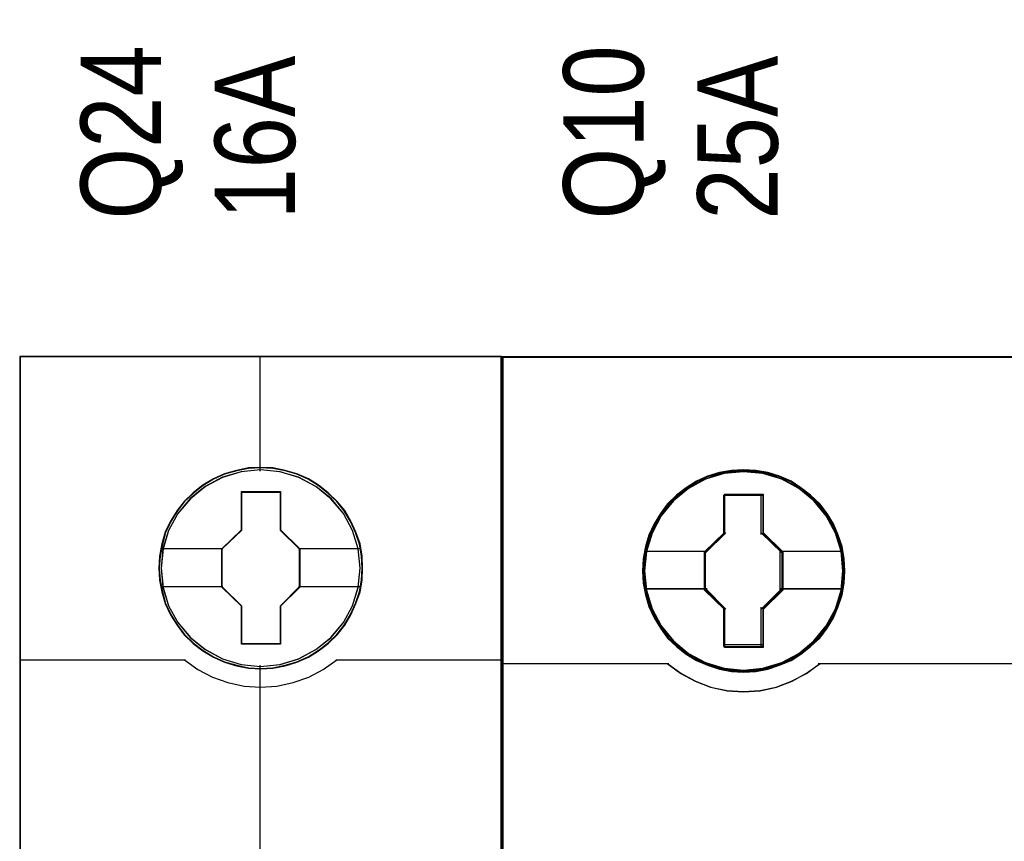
# Model space of a CAD drawing. Header units: millimetres. Extents: x -1290 to 1795, y -4192 to -1311.
# Tile 546 of 656: x 1120.84 to 1128.18, y -3002.38 to -2996.25. Entities that reach past the tile are written whole.
import ezdxf

# ---------------------------------------------------------------- set-up
doc = ezdxf.new("R2010")
doc.units = ezdxf.units.MM
doc.layers.add('45', color=7, linetype='Continuous')
doc.layers.add('Aparatura', color=7, linetype='Continuous', lineweight=13)
doc.styles.get("Standard").update_dxf_attribs({"font": 'ARIALN.TTF', "width": 0.8})

# ---------------------------------------------------------------- blocks, each defined once
blk = doc.blocks.new('*U420')
at = {"layer": '45', "color": 7}
for points in [[(387.452953, -533.603058), (369.479974, -533.603058), (369.479974, -615.327797), (387.452953, -615.327797), (387.452953, -533.603058)], [(382.269989, -541.504492), (382.247681, -541.053127), (382.175179, -540.601761), (382.019023, -540.16691), (381.834981, -539.748571), (381.600747, -539.357755), (381.321896, -539.010975), (380.987275, -538.691717), (380.619192, -538.410989), (380.251109, -538.168794), (379.816101, -537.981642), (379.381094, -537.85504), (378.923779, -537.766969), (378.47204, -537.744951), (378.014725, -537.766969), (377.568563, -537.85504), (377.116825, -537.981642), (376.704126, -538.168794), (376.313735, -538.410989), (375.951228, -538.691717), (375.61103, -539.010975), (375.348911, -539.357755), (375.103522, -539.748571), (374.902749, -540.16691), (374.785632, -540.601761), (374.6964, -541.053127), (374.662938, -541.504492), (374.6964, -541.950352), (374.785632, -542.390708), (374.902749, -542.82556), (375.103522, -543.238394), (375.348911, -543.634715), (375.61103, -543.992504), (375.951228, -544.311762), (376.313735, -544.592489), (376.704126, -544.823676), (377.116825, -545.010828), (377.568563, -545.142934), (378.014725, -545.23651), (378.47204, -545.258528), (378.923779, -545.23651), (379.381094, -545.142934), (379.816101, -545.010828), (380.251109, -544.823676), (380.619192, -544.592489), (380.987275, -544.311762), (381.321896, -543.992504), (381.600747, -543.634715), (381.834981, -543.238394), (382.019023, -542.82556), (382.175179, -542.390708), (382.247681, -541.950352), (382.269989, -541.504492)], [(382.269989, -541.504492), (382.247681, -541.053127), (382.175179, -540.601761), (382.019023, -540.16691), (381.834981, -539.748571), (381.600747, -539.357755), (381.321896, -539.010975), (380.987275, -538.691717), (380.619192, -538.410989), (380.251109, -538.168794), (379.816101, -537.981642), (379.381094, -537.85504), (378.923779, -537.766969), (378.47204, -537.744951), (378.014725, -537.766969), (377.568563, -537.85504), (377.116825, -537.981642), (376.704126, -538.168794), (376.313735, -538.410989), (375.951228, -538.691717), (375.61103, -539.010975), (375.348911, -539.357755), (375.103522, -539.748571), (374.902749, -540.16691), (374.785632, -540.601761), (374.6964, -541.053127), (374.662938, -541.504492), (374.6964, -541.950352), (374.785632, -542.390708), (374.902749, -542.82556), (375.103522, -543.238394), (375.348911, -543.634715), (375.61103, -543.992504), (375.951228, -544.311762), (376.313735, -544.592489), (376.704126, -544.823676), (377.116825, -545.010828), (377.568563, -545.142934), (378.014725, -545.23651), (378.47204, -545.258528), (378.923779, -545.23651), (379.381094, -545.142934), (379.816101, -545.010828), (380.251109, -544.823676), (380.619192, -544.592489), (380.987275, -544.311762), (381.321896, -543.992504), (381.600747, -543.634715), (381.834981, -543.238394), (382.019023, -542.82556), (382.175179, -542.390708), (382.247681, -541.950352), (382.269989, -541.504492)], [(377.752122, -538.648016), (379.203046, -538.648016), (379.203046, -540.075871), (379.922885, -540.781528), (379.922885, -542.209383), (379.203046, -542.926066), (379.203046, -544.342895), (377.752122, -544.342895), (377.752122, -542.926066), (377.015412, -542.209383), (377.015412, -540.781528), (377.752122, -540.075871), (377.752122, -538.648016)], [(377.752122, -538.648016), (379.203046, -538.648016), (379.203046, -538.648016), (379.203046, -540.075871), (379.203046, -540.075871), (379.922885, -540.781528), (379.922885, -540.781528), (379.922885, -542.209383), (379.922885, -542.209383), (379.203046, -542.926066), (379.203046, -542.926066), (379.203046, -544.342895), (379.203046, -544.342895), (377.752122, -544.342895), (377.752122, -544.342895), (377.752122, -542.926066), (377.752122, -542.926066), (377.015412, -542.209383), (377.015412, -542.209383), (377.015412, -540.781528), (377.015412, -540.781528), (377.752122, -540.075871), (377.752122, -540.075871), (377.752122, -538.648016), (377.752122, -538.648016)], [(377.760952, -538.66597), (379.194008, -538.66597), (379.194008, -540.084821), (379.904982, -540.78603), (379.904982, -542.204881), (379.194008, -542.917046), (379.194008, -544.324941), (377.760952, -544.324941), (377.760952, -542.917046), (377.033315, -542.204881), (377.033315, -540.78603), (377.760952, -540.084821), (377.760952, -538.66597)]]:
    blk.add_lwpolyline(points, close=True, dxfattribs=at)
at = {"layer": '45', "color": 139}
for points in [[(387.452953, -533.603058), (369.479974, -533.603058), (369.479974, -615.327797), (387.452953, -615.327797), (387.452953, -533.603058)], [(382.252086, -541.504478), (382.229883, -541.05527), (382.157723, -540.606062), (382.002301, -540.173289), (381.819126, -539.75695), (381.585994, -539.368001), (381.308455, -539.022878), (380.975409, -538.705146), (380.609059, -538.42576), (380.242708, -538.184722), (379.809749, -537.998465), (379.376789, -537.872467), (378.921626, -537.784817), (378.472014, -537.762904), (378.016851, -537.784817), (377.57279, -537.872467), (377.123178, -537.998465), (376.712421, -538.184722), (376.323867, -538.42576), (375.963068, -538.705146), (375.624471, -539.022878), (375.363585, -539.368001), (375.119351, -539.75695), (374.919524, -540.173289), (374.802958, -540.606062), (374.714145, -541.05527), (374.680841, -541.504478), (374.714145, -541.948208), (374.802958, -542.38646), (374.919524, -542.819234), (375.119351, -543.230095), (375.363585, -543.624521), (375.624471, -543.980601), (375.963068, -544.298333), (376.323867, -544.577719), (376.712421, -544.807801), (377.123178, -544.994058), (377.57279, -545.125533), (378.016851, -545.218662), (378.472014, -545.240574), (378.921626, -545.218662), (379.376789, -545.125533), (379.809749, -544.994058), (380.242708, -544.807801), (380.609059, -544.577719), (380.975409, -544.298333), (381.308455, -543.980601), (381.585994, -543.624521), (381.819126, -543.230095), (382.002301, -542.819234), (382.157723, -542.38646), (382.229883, -541.948208), (382.252086, -541.504478)], [(382.180473, -541.504432), (382.102382, -540.783318), (381.895998, -540.100737), (381.555744, -539.467697), (381.087198, -538.911724), (380.529404, -538.454835), (379.887941, -538.119049), (379.1907, -537.904366), (378.465568, -537.838309), (377.740436, -537.904366), (377.043194, -538.119049), (376.40731, -538.454835), (375.843938, -538.911724), (375.375392, -539.467697), (375.035138, -540.100737), (374.828754, -540.783318), (374.750663, -541.504432), (374.828754, -542.220042), (375.035138, -542.908128), (375.375392, -543.535663), (375.843938, -544.091636), (376.40731, -544.543021), (377.043194, -544.884312), (377.740436, -545.09349), (378.465568, -545.170555), (379.1907, -545.09349), (379.887941, -544.884312), (380.529404, -544.543021), (381.087198, -544.091636), (381.555744, -543.535663), (381.895998, -542.908128), (382.102382, -542.220042), (382.180473, -541.504432)], [(382.175102, -541.498987), (382.102585, -540.783366), (381.89619, -540.100773), (381.550338, -539.462219), (381.092922, -538.906236), (380.529519, -538.454845), (379.882443, -538.113548), (379.185162, -537.904367), (378.45999, -537.838309), (377.740396, -537.904367), (377.048693, -538.113548), (376.401617, -538.454845), (375.838214, -538.906236), (375.380798, -539.462219), (375.034946, -540.100773), (374.822973, -540.783366), (374.756034, -541.498987), (374.822973, -542.214608), (375.034946, -542.902705), (375.380798, -543.53025), (375.838214, -544.091738), (376.401617, -544.543129), (377.048693, -544.878921), (377.740396, -545.093607), (378.45999, -545.165169), (379.185162, -545.093607), (379.882443, -544.878921), (380.529519, -544.543129), (381.092922, -544.091738), (381.550338, -543.53025), (381.89619, -542.902705), (382.102585, -542.214608), (382.175102, -541.498987)]]:
    blk.add_lwpolyline(points, close=True, dxfattribs=at)
at = {"layer": '45', "color": 59}
blk.add_lwpolyline([(387.433259, -533.622807), (369.497877, -533.622807), (369.497877, -615.309843), (387.433259, -615.309843), (387.433259, -533.622807)], close=True, dxfattribs=at)
at = {"layer": '45', "color": 139}
for points in [[(378.440504, -533.603058), (378.440504, -537.881398)], [(369.479974, -544.924591), (375.660143, -544.924591)], [(375.622547, -544.924591), (376.1254, -545.282765), (376.672952, -545.572716), (377.24844, -545.771701), (377.857452, -545.908149), (378.460876, -545.947946), (379.075475, -545.908149), (379.684486, -545.771701), (380.259974, -545.572716), (380.796351, -545.282765), (381.31038, -544.924591)], [(378.440504, -545.122081), (378.440504, -552.34481)], [(381.270993, -544.924591), (387.452953, -544.924591)]]:
    blk.add_lwpolyline(points, dxfattribs=at)
at = {"layer": '45', "color": 7}
for points in [[(374.73455, -540.768335), (377.053009, -540.768335)], [(379.883498, -540.768335), (382.198376, -540.768335)], [(374.73455, -542.186669), (377.053009, -542.186669)], [(379.883498, -542.186669), (382.198376, -542.186669)]]:
    blk.add_lwpolyline(points, dxfattribs=at)
blk = doc.blocks.new('*U421')
at = {"layer": '45', "color": 139}
for points in [[(387.472646, -533.603058), (387.472646, -616.261383)], [(387.472646, -533.603058), (423.400701, -533.603058)], [(395.743904, -538.782668), (397.197641, -538.782668)], [(395.743904, -540.249477), (395.743904, -538.782668)], [(397.131399, -540.249477), (397.131399, -538.782668)], [(395.051052, -540.937099), (395.810146, -540.183048)], [(397.903025, -540.937099), (397.131399, -540.183048)], [(392.820319, -540.870671), (395.117294, -540.870671)], [(395.051052, -542.326707), (395.051052, -540.870671)], [(397.836783, -540.870671), (400.121226, -540.870671)], [(397.836783, -542.326707), (397.836783, -540.870671)], [(392.820319, -542.260279), (395.117294, -542.260279)], [(395.051052, -542.260279), (395.810146, -543.030488)], [(397.903025, -542.260279), (397.131399, -543.030488)], [(397.836783, -542.260279), (400.121226, -542.260279)], [(395.743904, -544.420095), (395.743904, -542.964059)], [(397.131399, -544.420095), (397.131399, -542.964059)], [(395.743904, -544.353667), (397.197641, -544.353667)], [(387.472646, -545.057448), (393.685041, -545.057448)], [(393.62059, -545.057448), (394.136927, -545.429813), (394.675713, -545.71352), (395.248174, -545.938122), (395.865533, -546.068154), (396.47728, -546.109528), (397.083415, -546.068154), (397.689549, -545.938122), (398.267622, -545.71352), (398.817633, -545.429813), (399.322745, -545.057448)], [(393.636703, -545.062834), (394.136224, -545.423199), (394.686258, -545.718581), (395.25313, -545.943071), (395.864903, -546.073039), (396.471064, -546.1203), (397.094062, -546.073039), (397.705835, -545.943071), (398.283932, -545.718581), (398.817128, -545.423199), (399.333487, -545.062834)], [(399.256504, -545.057448), (411.616843, -545.057448)]]:
    blk.add_lwpolyline(points, dxfattribs=at)
at = {"layer": '45', "color": 59}
blk.add_lwpolyline([(387.504872, -597.329653), (387.504872, -576.181314), (387.504872, -573.69979), (387.504872, -566.770358), (387.504872, -566.770358), (387.504872, -552.551451), (387.504872, -545.090263), (387.504872, -533.635374), (423.368475, -533.635374), (423.368475, -545.090263), (423.368475, -552.551451), (423.368475, -566.770358), (423.368475, -593.840011)], dxfattribs=at)
at = {"layer": '45', "color": 7}
for points in [[(400.253709, -541.606768), (400.225727, -541.154122), (400.152971, -540.701476), (400.001864, -540.271183), (399.828371, -539.852066), (399.587719, -539.460891), (399.313487, -539.108833), (398.977694, -538.784716), (398.613917, -538.505305), (398.250141, -538.259424), (397.813609, -538.069424), (397.382674, -537.940895), (396.929352, -537.86266), (396.476031, -537.834719), (396.028306, -537.86266), (395.574984, -537.940895), (395.132856, -538.069424), (394.71871, -538.259424), (394.332548, -538.505305), (393.979964, -538.784716), (393.644171, -539.108833), (393.381132, -539.460891), (393.14048, -539.852066), (392.9446, -540.271183), (392.821476, -540.701476), (392.731931, -541.154122), (392.703948, -541.606768), (392.731931, -542.059414), (392.821476, -542.500883), (392.9446, -542.936764), (393.14048, -543.350293), (393.381132, -543.747056), (393.644171, -544.110291), (393.979964, -544.428819), (394.332548, -544.713819), (394.71871, -544.948524), (395.132856, -545.127347), (395.574984, -545.267053), (396.028306, -545.356464), (396.476031, -545.378817), (396.929352, -545.356464), (397.382674, -545.267053), (397.813609, -545.127347), (398.250141, -544.948524), (398.613917, -544.713819), (398.977694, -544.428819), (399.313487, -544.110291), (399.587719, -543.747056), (399.828371, -543.350293), (400.001864, -542.936764), (400.152971, -542.500883), (400.225727, -542.059414), (400.253709, -541.606768)], [(400.253709, -541.606768), (400.225727, -541.154122), (400.152971, -540.701476), (400.001864, -540.271183), (399.828371, -539.852066), (399.587719, -539.460891), (399.313487, -539.108833), (398.977694, -538.784716), (398.613917, -538.505305), (398.250141, -538.259424), (397.813609, -538.069424), (397.382674, -537.940895), (396.929352, -537.86266), (396.476031, -537.834719), (396.028306, -537.86266), (395.574984, -537.940895), (395.132856, -538.069424), (394.71871, -538.259424), (394.332548, -538.505305), (393.979964, -538.784716), (393.644171, -539.108833), (393.381132, -539.460891), (393.14048, -539.852066), (392.9446, -540.271183), (392.821476, -540.701476), (392.731931, -541.154122), (392.703948, -541.606768), (392.731931, -542.059414), (392.821476, -542.500883), (392.9446, -542.936764), (393.14048, -543.350293), (393.381132, -543.747056), (393.644171, -544.110291), (393.979964, -544.428819), (394.332548, -544.713819), (394.71871, -544.948524), (395.132856, -545.127347), (395.574984, -545.267053), (396.028306, -545.356464), (396.476031, -545.378817), (396.929352, -545.356464), (397.382674, -545.267053), (397.813609, -545.127347), (398.250141, -544.948524), (398.613917, -544.713819), (398.977694, -544.428819), (399.313487, -544.110291), (399.587719, -543.747056), (399.828371, -543.350293), (400.001864, -542.936764), (400.152971, -542.500883), (400.225727, -542.059414), (400.253709, -541.606768)], [(400.253709, -541.606768), (400.225727, -541.154122), (400.152971, -540.701476), (400.001864, -540.271183), (399.828371, -539.852066), (399.587719, -539.460891), (399.313487, -539.108833), (398.977694, -538.784716), (398.613917, -538.505305), (398.250141, -538.259424), (397.813609, -538.069424), (397.382674, -537.940895), (396.929352, -537.86266), (396.476031, -537.834719), (396.028306, -537.86266), (395.574984, -537.940895), (395.132856, -538.069424), (394.71871, -538.259424), (394.332548, -538.505305), (393.979964, -538.784716), (393.644171, -539.108833), (393.381132, -539.460891), (393.14048, -539.852066), (392.9446, -540.271183), (392.821476, -540.701476), (392.731931, -541.154122), (392.703948, -541.606768), (392.731931, -542.059414), (392.821476, -542.500883), (392.9446, -542.936764), (393.14048, -543.350293), (393.381132, -543.747056), (393.644171, -544.110291), (393.979964, -544.428819), (394.332548, -544.713819), (394.71871, -544.948524), (395.132856, -545.127347), (395.574984, -545.267053), (396.028306, -545.356464), (396.476031, -545.378817), (396.929352, -545.356464), (397.382674, -545.267053), (397.813609, -545.127347), (398.250141, -544.948524), (398.613917, -544.713819), (398.977694, -544.428819), (399.313487, -544.110291), (399.587719, -543.747056), (399.828371, -543.350293), (400.001864, -542.936764), (400.152971, -542.500883), (400.225727, -542.059414), (400.253709, -541.606768)], [(395.760783, -538.74317), (397.208536, -538.74317), (397.208536, -540.177826), (397.935251, -540.889549), (397.935251, -542.3186), (397.208536, -543.041532), (397.208536, -544.464979), (395.760783, -544.464979), (395.760783, -543.041532), (395.017036, -542.3186), (395.017036, -540.889549), (395.760783, -540.177826), (395.760783, -538.74317)], [(395.760783, -538.74317), (397.208536, -538.74317), (397.208536, -540.177826), (397.935251, -540.889549), (397.935251, -542.3186), (397.208536, -543.041532), (397.208536, -544.464979), (395.760783, -544.464979), (395.760783, -543.041532), (395.017036, -542.3186), (395.017036, -540.889549), (395.760783, -540.177826), (395.760783, -538.74317)], [(395.760783, -538.74317), (397.208536, -538.74317), (397.208536, -538.74317), (397.208536, -540.177826), (397.208536, -540.177826), (397.935251, -540.889549), (397.935251, -540.889549), (397.935251, -542.3186), (397.935251, -542.3186), (397.208536, -543.041532), (397.208536, -543.041532), (397.208536, -544.464979), (397.208536, -544.464979), (395.760783, -544.464979), (395.760783, -544.464979), (395.760783, -543.041532), (395.760783, -543.041532), (395.017036, -542.3186), (395.017036, -542.3186), (395.017036, -540.889549), (395.017036, -540.889549), (395.760783, -540.177826), (395.760783, -540.177826), (395.760783, -538.74317), (395.760783, -538.74317)], [(395.776583, -538.775487), (397.19236, -538.775487), (397.19236, -540.193936), (397.903025, -540.89762), (397.903025, -542.310529), (397.19236, -543.025295), (397.19236, -544.432663), (395.776583, -544.432663), (395.776583, -543.025295), (395.049262, -542.310529), (395.049262, -540.89762), (395.776583, -540.193936), (395.776583, -538.775487)]]:
    blk.add_lwpolyline(points, close=True, dxfattribs=at)
at = {"layer": '45', "color": 139}
for points in [[(400.221484, -541.606768), (400.19374, -541.158), (400.121606, -540.709232), (399.971789, -540.282625), (399.799776, -539.8671), (399.561178, -539.479276), (399.289288, -539.130234), (398.956361, -538.808894), (398.59569, -538.531877), (398.235019, -538.288101), (397.802214, -538.09973), (397.374958, -537.972302), (396.925506, -537.894737), (396.476055, -537.867035), (396.032152, -537.894737), (395.5827, -537.972302), (395.144346, -538.09973), (394.733736, -538.288101), (394.35087, -538.531877), (394.001297, -538.808894), (393.66837, -539.130234), (393.407577, -539.479276), (393.168979, -539.8671), (392.974772, -540.282625), (392.852699, -540.709232), (392.763918, -541.158), (392.736174, -541.606768), (392.763918, -542.055536), (392.852699, -542.493223), (392.974772, -542.92537), (393.168979, -543.335355), (393.407577, -543.72872), (393.66837, -544.088842), (394.001297, -544.404642), (394.35087, -544.6872), (394.733736, -544.919894), (395.144346, -545.097185), (395.5827, -545.235694), (396.032152, -545.324339), (396.476055, -545.346501), (396.925506, -545.324339), (397.374958, -545.235694), (397.802214, -545.097185), (398.235019, -544.919894), (398.59569, -544.6872), (398.956361, -544.404642), (399.289288, -544.088842), (399.561178, -543.72872), (399.799776, -543.335355), (399.971789, -542.92537), (400.121606, -542.493223), (400.19374, -542.055536), (400.221484, -541.606768)], [(400.19821, -541.606768), (400.164626, -541.064677), (400.047084, -540.55053), (399.862374, -540.053148), (399.599303, -539.594886), (399.29705, -539.175744), (398.916437, -538.80131), (398.474253, -538.477174), (398.020875, -538.231277), (397.517121, -538.041266), (397.002173, -537.929495), (396.47603, -537.890375), (395.938693, -537.929495), (395.423745, -538.041266), (394.925589, -538.231277), (394.461016, -538.477174), (394.035624, -538.80131), (393.671802, -539.175744), (393.352758, -539.594886), (393.095284, -540.053148), (392.910574, -540.55053), (392.793032, -541.064677), (392.759448, -541.606768), (392.793032, -542.126504), (392.910574, -542.651829), (393.095284, -543.143622), (393.352758, -543.607473), (393.671802, -544.026615), (394.035624, -544.412225), (394.461016, -544.725185), (394.925589, -544.987847), (395.423745, -545.17227), (395.938693, -545.284041), (396.47603, -545.323161), (397.002173, -545.284041), (397.517121, -545.17227), (398.020875, -544.987847), (398.474253, -544.725185), (398.916437, -544.412225), (399.29705, -544.026615), (399.599303, -543.607473), (399.862374, -543.143622), (400.047084, -542.651829), (400.164626, -542.126504), (400.19821, -541.606768)], [(400.182097, -541.60128), (400.109334, -540.880217), (399.907839, -540.192693), (399.555221, -539.549885), (399.101855, -538.990922), (398.536548, -538.532572), (397.898477, -538.186015), (397.198839, -537.968019), (396.476812, -537.906533), (395.754786, -537.968019), (395.060745, -538.186015), (394.422674, -538.532572), (393.868561, -538.990922), (393.404001, -539.549885), (393.062578, -540.192693), (392.849888, -540.880217), (392.782722, -541.60128), (392.849888, -542.322343), (393.062578, -543.021047), (393.404001, -543.652675), (393.868561, -544.217228), (394.422674, -544.681167), (395.060745, -545.022135), (395.754786, -545.228951), (396.476812, -545.301617), (397.198839, -545.228951), (397.898477, -545.022135), (398.536548, -544.681167), (399.101855, -544.217228), (399.555221, -543.652675), (399.907839, -543.021047), (400.109334, -542.322343), (400.182097, -541.60128)]]:
    blk.add_lwpolyline(points, close=True, dxfattribs=at)
at = {"layer": '45', "color": 7}
for points in [[(392.777351, -540.865285), (395.083278, -540.865285)], [(397.869009, -540.865285), (400.182097, -540.865285)], [(392.777351, -542.276437), (395.083278, -542.276437)], [(397.869009, -542.276437), (400.182097, -542.276437)]]:
    blk.add_lwpolyline(points, dxfattribs=at)

msp = doc.modelspace()

# ---------------------------------------------------------------- block references
at = {"layer": 'Aparatura', "color": 7, "lineweight": 13}
ref = msp.add_blockref('*U420', (1046.9424, -2892.0443), dxfattribs=dict(at, xscale=0.2, yscale=0.2, zscale=0.2))
ref.add_attrib('Oznaczenie', 'Q24', (1121.8924, -2997.7443), dxfattribs={"layer": '0', "height": 0.6, "rotation": 90, "flags": 2})
ref.add_attrib('Pr¹d znamionowy', '16A', (1122.8924, -2997.7443), dxfattribs={"layer": '0', "height": 0.6, "rotation": 90, "flags": 2})
ref = msp.add_blockref('*U421', (1046.9424, -2892.0443), dxfattribs=dict(at, xscale=0.2, yscale=0.2, zscale=0.2))
ref.add_attrib('Oznaczenie', 'Q10', (1125.4924, -2997.7443), dxfattribs={"layer": '0', "height": 0.6, "rotation": 90, "flags": 2})
ref.add_attrib('Pr¹d znamionowy', '25A', (1126.4924, -2997.7443), dxfattribs={"layer": '0', "height": 0.6, "rotation": 90, "flags": 2})

doc.saveas('drawing.dxf')
